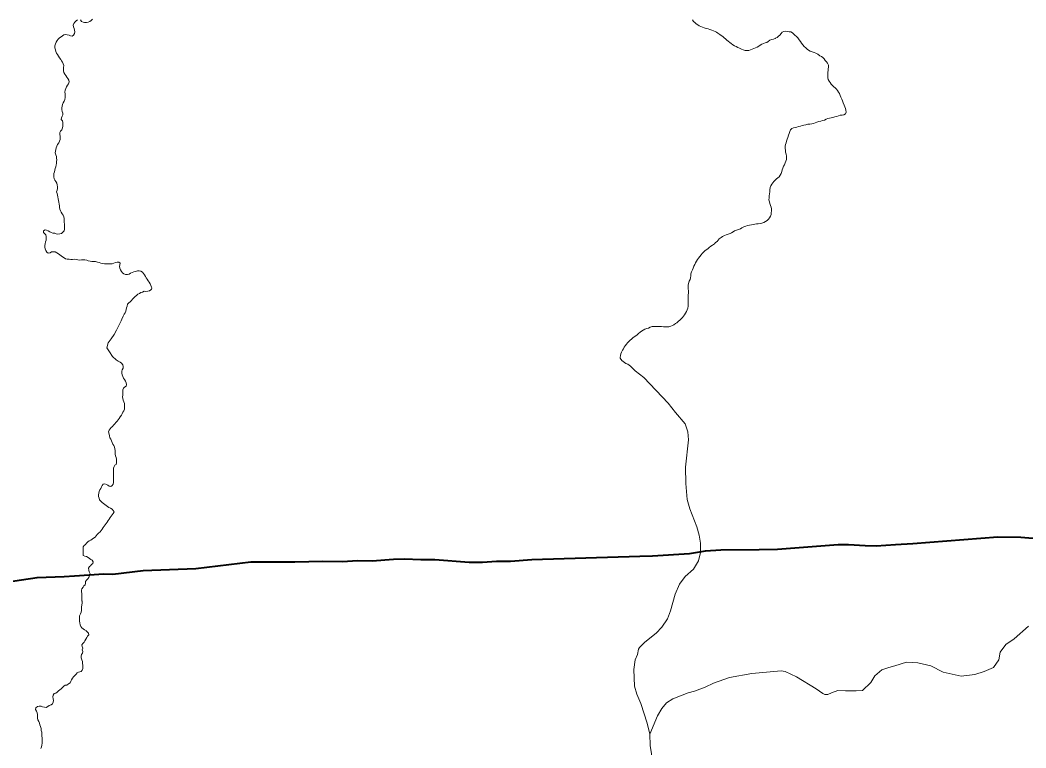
# Model space of a CAD drawing. Extents: x 553962 to 842807, y 8883888 to 9032388.
# Drawn here: x 610402 to 611890, y 8911989 to 8913066 of the extents above; entities that cross this region are included whole.
import ezdxf

# ---------------------------------------------------------------- set-up
doc = ezdxf.new("R2010")
doc.units = 0
doc.header["$LTSCALE"] = 200
doc.layers.add('6', color=7, linetype='Continuous', lineweight=13)

msp = doc.modelspace()

# ---------------------------------------------------------------- linework, layer by layer
at = {"layer": '6'}
for points in [[(610486.6, 8913066.3), (610484.7, 8913064.7), (610482.8, 8913062.8), (610481.3, 8913060.5), (610480.3, 8913058.2), (610480.7, 8913055.6), (610481.7, 8913053.3), (610482.2, 8913050.7), (610482.8, 8913048.2), (610482.2, 8913045.7), (610480.8, 8913043.5), (610478.9, 8913041.8), (610476.4, 8913042.4), (610474.2, 8913043.6), (610471.6, 8913044), (610469.1, 8913044.3), (610466.4, 8913044), (610464.5, 8913042.3), (610462.4, 8913040.8), (610460.3, 8913039.3), (610458.4, 8913037.4), (610456.6, 8913035.5), (610455.2, 8913033.2), (610454.1, 8913030.7), (610453.4, 8913027.8), (610453.2, 8913024.5), (610454.2, 8913022), (610454.9, 8913019.4), (610455.8, 8913017), (610457, 8913014.7), (610458.5, 8913012.5), (610460.3, 8913009.9), (610461.9, 8913007.7), (610463.3, 8913005.6), (610464.7, 8913003.4), (610465.7, 8913001.1), (610466.5, 8912998.6), (610466.2, 8912995.8), (610466, 8912993.3), (610466, 8912990.6), (610466.7, 8912988.2), (610468.1, 8912985.8), (610469.7, 8912983.7), (610471.1, 8912981.4), (610472.7, 8912979.4)], [(610509, 8913066.9), (610506.9, 8913065.2), (610504.8, 8913063.8), (610502.6, 8913062.7), (610500.1, 8913062.3), (610497.2, 8913062.1), (610495, 8913062.6), (610492.6, 8913063.5), (610491.2, 8913065.9)], [(611397, 8913066), (611398.5, 8913063.9), (611400.7, 8913062.2), (611402.5, 8913060.4), (611404.7, 8913058.6), (611406.9, 8913057.2), (611409.4, 8913056.1), (611411.9, 8913055.3), (611414.3, 8913054.5), (611417.4, 8913053.4), (611420, 8913052.7), (611422.7, 8913051.8), (611425.5, 8913050.9), (611428.1, 8913050.1), (611430.4, 8913049), (611432.6, 8913047.7), (611434.7, 8913046.2), (611437.3, 8913044.6), (611439.4, 8913043), (611441.7, 8913041.3), (611443.8, 8913039.7), (611445.7, 8913038.1), (611448, 8913036.2), (611449.9, 8913034.5), (611452.1, 8913032.6), (611454.1, 8913030.9), (611456.5, 8913029.3), (611459.3, 8913027.7), (611461.8, 8913026.6), (611464.3, 8913025.3), (611466.6, 8913024.2), (611469.6, 8913022.7), (611472.2, 8913021.6), (611475.1, 8913021), (611477.7, 8913020.6), (611480.2, 8913020.6), (611482.9, 8913021.6), (611485.4, 8913022.6), (611487.7, 8913023.6), (611490.2, 8913024.5), (611492.8, 8913025.7), (611495.1, 8913027), (611497.1, 8913028.5), (611499.5, 8913029.9), (611502, 8913031.3), (611504.6, 8913032), (611507.2, 8913032.7), (611509.2, 8913034.3), (611511.5, 8913035.9), (611514, 8913036.9), (611516.8, 8913037.4), (611519.3, 8913038.6), (611520, 8913038.8), (611522.3, 8913040.1), (611524.5, 8913041.8), (611526.4, 8913043.5), (611528.1, 8913045.8), (611529.9, 8913047.7), (611532.3, 8913049), (611534.8, 8913049.2)], [(611534.8, 8913049.2), (611537.3, 8913048.8), (611540, 8913048.5), (611542.5, 8913048.3), (611544.8, 8913047.1), (611546.9, 8913045.1), (611548.7, 8913043.4), (611551.1, 8913041.3), (611552.8, 8913039.4), (611555.1, 8913036.4), (611556.8, 8913034.2), (611558.5, 8913031.5), (611560.3, 8913029.1), (611562.5, 8913026.8), (611564.6, 8913024.6), (611566.6, 8913022.8), (611568.8, 8913021.3), (611571.4, 8913019.7), (611574.1, 8913018.7), (611577, 8913017.7), (611579.6, 8913016.7), (611582.4, 8913015.1)], [(611582.4, 8913015.1), (611585.3, 8913013.1), (611587.7, 8913011.9), (611589.8, 8913010.3), (611591.8, 8913008.4), (611593.6, 8913006.2), (611595.2, 8913004.2), (611596.8, 8913001.8), (611598.2, 8912998.9), (611598.5, 8912996.2), (611598, 8912993.7), (611597.6, 8912991.2), (611597.5, 8912988.7), (611597.5, 8912985.6), (611597.4, 8912982.9), (611597.5, 8912980.4), (611598, 8912977.9), (611599.4, 8912975.5), (611600.7, 8912973.4), (611602.5, 8912971), (611604.1, 8912968.9), (611606.2, 8912967.2), (611608.2, 8912965.7), (611610, 8912963.7), (611611.6, 8912961.6), (611613.1, 8912959.3), (611614.4, 8912957.1), (611615.5, 8912954.4), (611616.7, 8912951.6), (611617.8, 8912948.7), (611618.8, 8912946.4), (611620, 8912943.5), (611621.5, 8912939.9), (611622.6, 8912937.4), (611623.5, 8912934.9), (611624.2, 8912932.3), (611624.4, 8912929.4), (611623.5, 8912927), (611621.1, 8912925.6), (611618.3, 8912925.2), (611615.7, 8912924.9), (611613.1, 8912924.1), (611610.4, 8912923.3), (611607.7, 8912922.4), (611604.8, 8912921.8), (611602.4, 8912921.2), (611599.8, 8912920.6), (611597.3, 8912920), (611594.7, 8912919), (611592.2, 8912917.8), (611589.6, 8912917), (611586.9, 8912916.3), (611583.9, 8912915.7), (611581.2, 8912915), (611578.8, 8912914), (611576.2, 8912913), (611573.7, 8912912.3), (611570.8, 8912911.9), (611567.5, 8912911.6), (611564.6, 8912910.8), (611561.9, 8912910.3), (611559.5, 8912909.7), (611556.7, 8912908.9), (611554.1, 8912908.1), (611551.6, 8912907.6)], [(610472.7, 8912979.4), (610474.1, 8912977.1), (610474.3, 8912974.6), (610473.3, 8912971.7), (610472.1, 8912969.3), (610470.7, 8912966.8), (610469.7, 8912964.4), (610468.6, 8912962), (610468.2, 8912959.3), (610468.7, 8912956.7), (610468.7, 8912954.1), (610468.7, 8912951.1), (610468.2, 8912948.2), (610466.8, 8912945.8), (610465.7, 8912943.4), (610464.4, 8912941.1), (610463.9, 8912938.6), (610463.8, 8912936), (610463.7, 8912933.4), (610464, 8912930.7), (610465.1, 8912928.2), (610465.2, 8912925.7), (610463.9, 8912923.4), (610462.9, 8912921.1), (610462.7, 8912918.6), (610464.4, 8912916.8), (610465.1, 8912914.2), (610465.1, 8912911.5), (610465, 8912908.8), (610464.4, 8912906.3), (610463.5, 8912903.5), (610461.8, 8912901.5), (610460.4, 8912899.3), (610460.5, 8912896.7), (610460.9, 8912894.1), (610461.2, 8912891.5), (610461.1, 8912889)], [(611551.6, 8912907.6), (611549.1, 8912906.8), (611546.5, 8912906.4), (611544.1, 8912905.3), (611542.3, 8912903.2), (611541.3, 8912900.8), (611540.1, 8912897.8), (611539.2, 8912895.4), (611538.1, 8912892.1), (611537, 8912889.5), (611536.2, 8912886.6), (611535.8, 8912884), (611534.9, 8912881.6), (611534.4, 8912879.1), (611534.4, 8912875.9), (611534.5, 8912873.1), (611534.8, 8912870.2), (611535.5, 8912867.5), (611535.9, 8912864.7), (611536.2, 8912862.1), (611536.2, 8912859.5), (611535.4, 8912856.9), (611534.4, 8912854.6), (611533.1, 8912851.8), (611531.8, 8912849.5), (611530.6, 8912846.9), (611529.7, 8912844.3), (611529.1, 8912841.9), (611528.2, 8912839), (611526.9, 8912836.3), (611525.5, 8912834.1), (611523.2, 8912832.4), (611521.2, 8912830.7), (611519.2, 8912829.2), (611517.3, 8912827.2), (611515.8, 8912825.1), (611514.4, 8912823)], [(610461.1, 8912889), (610460.2, 8912886.6), (610459, 8912884.1), (610457.3, 8912881.8), (610456.1, 8912879.3), (610455.2, 8912876.8), (610454.5, 8912874.4), (610454.1, 8912871.8), (610453.8, 8912869.2), (610454.6, 8912866.6), (610455.5, 8912864), (610455.9, 8912861.6), (610456.1, 8912859), (610455.8, 8912856.5), (610455.5, 8912853.8), (610455.1, 8912851.4), (610454.6, 8912848.8), (610453.9, 8912846.3), (610453.4, 8912843.8), (610452.7, 8912841.3), (610451.9, 8912838.9), (610451.8, 8912836.3), (610451.7, 8912833.7), (610452, 8912831.1), (610453.3, 8912828.9), (610454.9, 8912826.9), (610456.1, 8912824.6), (610456.9, 8912821.9), (610457.3, 8912819.3), (610457.4, 8912816.7), (610456.8, 8912814.2), (610455.9, 8912811.8), (610456.5, 8912809.3), (610457, 8912806.7), (610457.5, 8912804.1), (610458.1, 8912801.3), (610458.6, 8912798.8), (610459, 8912796.3), (610459.4, 8912793.5), (610459.9, 8912791.1), (610460.2, 8912788.5), (610460.6, 8912785.9), (610461.6, 8912783.6), (610462.8, 8912781.4), (610464.2, 8912779.2), (610465.8, 8912777.2), (610466.5, 8912774.8), (610466.8, 8912772.2), (610467, 8912769.3), (610467.2, 8912766.7), (610467.5, 8912764), (610467.6, 8912761.4), (610467.6, 8912758.8), (610467.5, 8912756.3), (610467.1, 8912753.9), (610465.3, 8912752), (610462.9, 8912750.2), (610460.6, 8912749.4), (610457.8, 8912749.3), (610455.3, 8912749.6), (610453, 8912750.6), (610450.4, 8912750.4), (610447.8, 8912751.3), (610445.6, 8912752.5), (610443.4, 8912753.9)], [(611514.4, 8912823), (611513.2, 8912820.6), (611512.1, 8912818.1), (611511.7, 8912814.8), (611511.3, 8912811.7), (611510.9, 8912808.6), (611510.4, 8912805.7), (611510.3, 8912802.6), (611510.2, 8912799.7), (611510.8, 8912797.1), (611511.6, 8912794.2), (611512.6, 8912791.5), (611513.5, 8912789), (611513.7, 8912786.4), (611513.7, 8912783.8), (611513.6, 8912780.8), (611513.3, 8912778.2), (611512.4, 8912775.8), (611511, 8912773.3), (611509.5, 8912771.1), (611507.4, 8912769.1), (611505.2, 8912767.7), (611502.7, 8912766.2), (611499.8, 8912765.3), (611497, 8912764.9), (611494.4, 8912764.6), (611491.8, 8912764.3), (611489.3, 8912763.8), (611486.7, 8912763.4), (611484.2, 8912763), (611481.5, 8912762.6), (611478.4, 8912761.8), (611475.9, 8912760.8), (611473.2, 8912759.7), (611470.2, 8912758.4), (611467.9, 8912757.2), (611465.2, 8912756), (611462.3, 8912755), (611459.4, 8912753.8), (611457.2, 8912752.4), (611454.9, 8912751), (611452.6, 8912750.1), (611449.9, 8912749.3), (611446.9, 8912748.2), (611444.4, 8912747), (611441.5, 8912745.6), (611439.2, 8912744.3), (611436.5, 8912742.4), (611434.8, 8912740.4), (611433.3, 8912738.3), (611431.3, 8912736.6), (611429.4, 8912734.9), (611426.6, 8912732.7), (611424.2, 8912731.1), (611421.6, 8912729.2), (611419.5, 8912727.6), (611417.4, 8912726.1), (611415.1, 8912724.3), (611413.2, 8912722.5), (611411.4, 8912720.7), (611409.7, 8912718.6), (611407.8, 8912716.1), (611406, 8912713.8), (611404.5, 8912711.6), (611403.1, 8912709)], [(610443.4, 8912753.9), (610441.1, 8912755), (610438.7, 8912755.7), (610436.6, 8912754.2), (610436.6, 8912751.7), (610438.3, 8912749.8), (610440, 8912747.9), (610440.5, 8912745.4), (610440.4, 8912742.7), (610440.2, 8912740), (610439.6, 8912737.5), (610438.9, 8912734.9), (610438.6, 8912732.3), (610438.6, 8912729.7), (610438.8, 8912727.2), (610439.8, 8912724.8), (610441.4, 8912722.4), (610443.5, 8912721), (610446.1, 8912721.6), (610448.4, 8912722.8), (610451.3, 8912723.1), (610453.8, 8912722.7), (610456.3, 8912721.6), (610458.5, 8912720.2), (610460.6, 8912718.7), (610462.7, 8912717), (610464.8, 8912715.6), (610466.8, 8912713.9), (610469.1, 8912712.5), (610471.6, 8912711.9), (610474.2, 8912711.9), (610476.9, 8912711.8), (610479.6, 8912711.8), (610482.2, 8912712.1), (610484.9, 8912711.5), (610487.4, 8912711), (610489.9, 8912710.8)], [(610489.9, 8912710.8), (610492.5, 8912710.9), (610495.2, 8912711.1), (610497.8, 8912711.1), (610500.5, 8912710.7), (610502.8, 8912709.7), (610505.4, 8912709.1), (610508.1, 8912708.8), (610510.9, 8912708.7), (610513.6, 8912708.4), (610516.3, 8912707.8), (610518.8, 8912707.1), (610521.4, 8912706.4), (610523.9, 8912705.7), (610526.8, 8912705.4), (610529.8, 8912705.3), (610532.6, 8912705.2), (610535.2, 8912705.2), (610537.9, 8912705.4), (610540.4, 8912706.1), (610543.1, 8912707.2), (610545.6, 8912707.8), (610548.1, 8912707.8), (610550.1, 8912706.2), (610549.6, 8912703.7), (610548.7, 8912701.3), (610549.3, 8912698.8), (610550.4, 8912696.3), (610551.8, 8912694), (610553.3, 8912691.8), (610555.4, 8912690.4), (610558, 8912689.6), (610560.6, 8912689.5), (610563.1, 8912690), (610565.4, 8912691.3), (610567.7, 8912692.3), (610570.3, 8912693.2), (610572.8, 8912693.9), (610575.6, 8912694.6), (610578.2, 8912694.7), (610580.7, 8912694.3), (610583, 8912692.9), (610584.6, 8912691), (610586, 8912688.9), (610587.2, 8912686.6), (610588.6, 8912684.5), (610589.9, 8912682.3), (610591.3, 8912680.1), (610593, 8912678.1), (610594.4, 8912675.4), (610596.4, 8912670.8)], [(611403.1, 8912709), (611401.6, 8912706.8), (611400.3, 8912704.3), (611399.2, 8912701.8), (611398, 8912698.8), (611396.9, 8912696.2), (611395.6, 8912693.2), (611394.7, 8912690.2), (611394.6, 8912687.5), (611394.3, 8912684.4), (611393.4, 8912682), (611392.1, 8912679.5), (611390.9, 8912676.1), (611390.4, 8912673.4), (611390.4, 8912670.8), (611390.6, 8912668.1), (611390.9, 8912665.3), (611390.9, 8912662), (611390.8, 8912659.3), (611390.8, 8912656.5), (611390.8, 8912653.8), (611390.7, 8912651.2), (611390.7, 8912648.4), (611390.7, 8912645.5), (611390.6, 8912642.6), (611390.1, 8912639.8), (611389.2, 8912637.2), (611387.9, 8912634.5), (611386.7, 8912632.2), (611385.1, 8912629.7), (611383.5, 8912627.6), (611382, 8912625.6), (611380.2, 8912623.8), (611378.3, 8912621.9), (611376.3, 8912620.2), (611374.2, 8912618.5), (611373.7, 8912618.1)], [(610596.4, 8912670.8), (610596.7, 8912669.8), (610596.7, 8912669.2), (610596.2, 8912667.9), (610595.2, 8912666.8), (610593.2, 8912665.4), (610590.7, 8912664.7), (610588, 8912664.5), (610585.4, 8912664.6), (610583.1, 8912663.3), (610580.5, 8912662.8), (610578.3, 8912661.4), (610576.1, 8912660.1), (610573.9, 8912658.5), (610571.9, 8912656.7), (610570, 8912654.9), (610568.2, 8912652.8), (610566.5, 8912650.8), (610564.6, 8912648.9), (610562.6, 8912647.3), (610560.9, 8912645.4), (610560.2, 8912642.6), (610559.3, 8912640.2), (610558.6, 8912637.8), (610558.2, 8912635.1), (610557.1, 8912632.7), (610555.7, 8912630.5), (610554.6, 8912628), (610552.4, 8912623.1)], [(610552.4, 8912623.1), (610551.4, 8912620.9), (610547.8, 8912614.2), (610544.7, 8912607.2), (610541.2, 8912600.6), (610536.7, 8912594.4), (610532, 8912588.5), (610530, 8912581.1), (610534.2, 8912574.9), (610538.4, 8912568.3), (610544.2, 8912563.2), (610547.2, 8912561.2), (610549.8, 8912559.8), (610551.9, 8912558.4), (610554, 8912555.9), (610554.6, 8912553.2), (610554.3, 8912550.7), (610553.1, 8912548.5), (610552.2, 8912546.2), (610552.2, 8912543.7), (610552.8, 8912541.2), (610554, 8912538.7), (610555.1, 8912536.3), (610556.5, 8912534), (610558, 8912531.5), (610559, 8912529.1), (610559.4, 8912526.5), (610558.6, 8912524.2), (610556.5, 8912522.9), (610554.7, 8912521.2), (610554.1, 8912518.8), (610554.1, 8912516.3), (610554, 8912513.7), (610553.7, 8912510.7), (610553.5, 8912508.2), (610553.9, 8912505.8), (610554.4, 8912503.4), (610555.2, 8912501), (610556.1, 8912498.6), (610556.2, 8912496), (610556.2, 8912493), (610556.2, 8912490.2), (610555.4, 8912487.9), (610554.1, 8912485.7), (610553, 8912483.5), (610551.7, 8912481.1), (610550.1, 8912478.7), (610548.5, 8912476.6), (610546.9, 8912474.3), (610545.4, 8912472.3), (610543.7, 8912470.3), (610541.9, 8912468.3), (610540.2, 8912466.5), (610538.6, 8912464.7), (610536.7, 8912463.1), (610535.1, 8912461.3), (610533.5, 8912459.2), (610532.9, 8912456.7), (610533.5, 8912453.2), (610533.9, 8912450.9), (610534.8, 8912447.9), (610536, 8912445.6), (610537, 8912443.2), (610537.9, 8912440.8), (610539.3, 8912438.6), (610540.5, 8912436.4), (610541.5, 8912433.9), (610542.2, 8912431.5), (610542.3, 8912428.9), (610542.4, 8912426.3), (610542.7, 8912423.8), (610543.2, 8912421.1), (610544.1, 8912418.9), (610544.7, 8912416.2), (610544.7, 8912413.5), (610544.7, 8912410.9), (610544.2, 8912408.5), (610541.9, 8912407.6), (610540.8, 8912405.4), (610540.2, 8912403.1), (610540.1, 8912402.5), (610540.1, 8912399.6), (610540.1, 8912396.7), (610540.1, 8912394.3), (610540, 8912391.8), (610540, 8912389.2), (610540, 8912386.7), (610539.9, 8912384.2), (610539.9, 8912381.8), (610539.5, 8912379.3), (610538, 8912377.3), (610536.1, 8912375.7), (610533.5, 8912376.1), (610531.9, 8912377.9), (610529.6, 8912379), (610527.3, 8912379.6), (610524.9, 8912379.3), (610523.4, 8912377.3), (610522.3, 8912375.1), (610521.2, 8912372.9), (610519.7, 8912370.7)], [(611373.7, 8912618.1), (611371.9, 8912616.7), (611369.6, 8912615.1), (611367.3, 8912613.8), (611364.8, 8912612.9), (611362.1, 8912612.1), (611359.3, 8912612.2), (611356.5, 8912612.2), (611353.9, 8912612.2), (611351.2, 8912612.3), (611348.3, 8912612.3), (611345.3, 8912612.3), (611342.6, 8912612.4), (611340.1, 8912612.4), (611337.2, 8912612.4), (611334.3, 8912611.5), (611331.7, 8912610.2), (611329.2, 8912609.5), (611326.3, 8912608.5), (611324.2, 8912607.2), (611321.6, 8912605.7), (611319.4, 8912603.9), (611317.2, 8912602.1), (611315, 8912600.3), (611312.9, 8912598.8), (611310.8, 8912597.2), (611308.7, 8912595.7), (611306.6, 8912593.9), (611304.6, 8912592.3), (611302.8, 8912590.3), (611301, 8912588.3), (611299.3, 8912586.4), (611297.5, 8912584.1), (611296.1, 8912581.7), (611294.7, 8912579.5), (611293.2, 8912577.3), (611291.7, 8912574.7), (611290.9, 8912572.3), (611290.4, 8912569.7), (611290.2, 8912566.5), (611290.2, 8912565.6)], [(611290.2, 8912565.6), (611292.4, 8912562.4), (611298.3, 8912557.6), (611301.3, 8912556.6), (611305.3, 8912553.9), (611312.1, 8912547.1), (611324.9, 8912537), (611361.2, 8912499.1), (611371.9, 8912485.1), (611386, 8912468.5), (611390, 8912456.9), (611391.3, 8912445), (611386.8, 8912404.3), (611387.2, 8912380.4), (611389.2, 8912356.6), (611393.3, 8912343), (611403.5, 8912315.9), (611406.7, 8912303.9), (611408.7, 8912292), (611408.7, 8912278.4), (611406.1, 8912265.7), (611398.6, 8912253.7), (611386.1, 8912242.6), (611377.6, 8912231.2), (611371.5, 8912216.5), (611364.5, 8912191.8), (611360.2, 8912179.9), (611351.8, 8912167.9), (611343.1, 8912158.7), (611326.5, 8912145.7), (611318.7, 8912137.6), (611317.3, 8912135), (611315.6, 8912127.5), (611312.1, 8912119.3), (611310.2, 8912105)], [(610519.7, 8912370.7), (610518.7, 8912368.5), (610518.2, 8912366.1), (610518.1, 8912363.4), (610518.1, 8912360.8), (610518.8, 8912358.4), (610519.4, 8912355.9), (610521.2, 8912353.9), (610523.2, 8912352.3), (610525.1, 8912350.6), (610527.1, 8912349.1), (610529.1, 8912347.7), (610531.2, 8912346.4), (610533.3, 8912344.8), (610535.7, 8912343.6), (610537.9, 8912342.2), (610539.6, 8912340.4), (610541, 8912338.4), (610539.6, 8912336), (610538, 8912333.9), (610536.4, 8912332.1), (610535, 8912329.9), (610533.8, 8912327.7), (610532.3, 8912325.6), (610530.8, 8912323.2), (610529.4, 8912321.2), (610527.7, 8912319.3), (610526.2, 8912317.1), (610524.9, 8912315), (610523.4, 8912312.7), (610521.8, 8912310.6), (610520.1, 8912308.6), (610518, 8912306.7), (610516.1, 8912304.6), (610514.5, 8912302.8), (610512.7, 8912300.9), (610510.5, 8912299.3), (610508.3, 8912297.9), (610506.3, 8912296.6), (610504.2, 8912295.2), (610502.1, 8912293.9), (610500.2, 8912292.1), (610498.5, 8912290.2), (610496.6, 8912288.7), (610495.3, 8912286.6), (610495.2, 8912284.2), (610495.2, 8912281.6), (610495.2, 8912278.9), (610495.1, 8912276.2), (610495.3, 8912273.8), (610497.6, 8912272.7), (610500.1, 8912272.1), (610502.5, 8912270.9), (610504.5, 8912269.4), (610506.7, 8912267.9), (610508.7, 8912266.7), (610509.8, 8912264.5), (610509.3, 8912262.1), (610507.4, 8912260.2), (610505.8, 8912258.6), (610504.5, 8912257.3), (610503.3, 8912254.8), (610503.5, 8912252.1), (610504.2, 8912249.7), (610505.5, 8912246.7)], [(610505.5, 8912246.7), (610503.5, 8912241.1), (610501.9, 8912239.1), (610500.1, 8912237.3), (610498.8, 8912235.2), (610498.4, 8912232.7), (610498.2, 8912230.3), (610496.2, 8912228.8), (610495, 8912226.7), (610493.4, 8912224.6), (610492.6, 8912222.3), (610492.7, 8912219.8), (610493, 8912217.4), (610493, 8912214.6), (610493.3, 8912212.2), (610493.3, 8912209.2), (610493.4, 8912206.8), (610493.6, 8912206.4), (610493.6, 8912203.6), (610493, 8912200.5), (610492.9, 8912197.8), (610492.8, 8912195), (610492.8, 8912192.5), (610492.2, 8912190), (610491.2, 8912187.4), (610489.9, 8912184.6), (610489.9, 8912182), (610489.8, 8912179.4), (610489.8, 8912176.5), (610490, 8912173.9), (610490.5, 8912171.4), (610491.5, 8912168.9), (610493, 8912166.6), (610495.1, 8912165.4), (610497.3, 8912163.9), (610499.5, 8912162.7), (610499.8, 8912162.4)], [(610499.8, 8912162.4), (610501.3, 8912160.7), (610503, 8912158.8), (610503.5, 8912156.3), (610501.6, 8912154.4), (610500.4, 8912152.2), (610499, 8912150), (610497.5, 8912147.7), (610496.4, 8912145.4), (610494.6, 8912143.7), (610493.1, 8912141.6), (610493.6, 8912139.1), (610494.7, 8912136.7), (610493.6, 8912134.1), (610494.6, 8912131.7), (610494, 8912129.1), (610492.5, 8912127.1), (610492, 8912124.7), (610492.1, 8912122.4), (610493.4, 8912119.3), (610494.1, 8912116.8), (610494.3, 8912114.1), (610494.7, 8912111.5), (610494.8, 8912108.9), (610494.5, 8912106.4), (610493.5, 8912104), (610492, 8912101.9), (610490.2, 8912101.8), (610488.2, 8912101), (610486.2, 8912100.2), (610484.6, 8912098), (610482.7, 8912096.1), (610480.7, 8912094.3), (610479.3, 8912092.2), (610478.1, 8912089.9), (610477, 8912087.6), (610475.9, 8912085.2), (610473.5, 8912083.9), (610471.1, 8912082), (610468.6, 8912081.7), (610466.4, 8912080.4), (610464.5, 8912078.3), (610462.6, 8912076.7), (610460.5, 8912075.1), (610458.6, 8912073.3), (610456.6, 8912071.8), (610454.5, 8912070.2), (610452, 8912069.5), (610450.7, 8912067.2), (610450.2, 8912064.6), (610450.7, 8912061.9), (610451.3, 8912059.4), (610450.9, 8912056.9), (610449.6, 8912054.2), (610447.6, 8912052.6), (610445, 8912051.7), (610442.8, 8912050.2), (610440.6, 8912048.9), (610437.9, 8912049.2), (610435.2, 8912049.8), (610432.8, 8912050.7), (610430.2, 8912050.7), (610427.5, 8912050.5), (610424.9, 8912048.6), (610424.8, 8912045.7)], [(611894.1, 8912169.3), (611873.3, 8912150.5), (611860.8, 8912142.2)], [(611860.8, 8912142.2), (611860.8, 8912142.2), (611852.4, 8912130.6), (611850.2, 8912119.3), (611842.5, 8912108), (611828.6, 8912102), (611814.7, 8912097.6), (611794.8, 8912095), (611768, 8912101.1), (611749.8, 8912110.6), (611730.3, 8912115), (611713.8, 8912115.8), (611696.5, 8912110.6), (611687.8, 8912108), (611677, 8912104.6), (611667, 8912095.5), (611661, 8912085.9), (611648.4, 8912074.2), (611639.3, 8912073.4), (611623.7, 8912073.4), (611612, 8912073.8), (611602.6, 8912070.7), (611597.1, 8912068.2), (611592.8, 8912068.2), (611589.7, 8912069.6), (611580.1, 8912076.4), (611551.1, 8912094.4), (611534.3, 8912102.2), (611528.4, 8912103.2), (611485, 8912099.4), (611451.7, 8912093.5), (611428, 8912084.7), (611415.6, 8912079), (611399.9, 8912073.1), (611390.8, 8912070.6), (611367.9, 8912061.9), (611358.4, 8912055.9), (611351.5, 8912047.5), (611345.1, 8912036.7), (611334, 8912009.2), (611334.2, 8911992.8), (611338.5, 8911967.8)], [(611310.2, 8912105), (611311.4, 8912080.3), (611314.6, 8912068.4), (611320.3, 8912054.6), (611330, 8912025.5), (611334, 8912009.2)], [(610424.8, 8912045.7), (610426.1, 8912043.4), (610427, 8912041), (610427.6, 8912038.5), (610427.5, 8912035.9), (610427.8, 8912033.2), (610428.3, 8912030.7), (610429.3, 8912028), (610430.3, 8912025.6), (610431.2, 8912023.1), (610432.1, 8912020.7), (610433.2, 8912017.7), (610433.2, 8912015), (610433.8, 8912012.3), (610433.9, 8912009), (610434, 8912006.4), (610434.4, 8912003.8), (610434.6, 8912001.3), (610434.6, 8911998.4), (610434.6, 8911995.9), (610434.1, 8911993.2), (610433.3, 8911990.7), (610432.7, 8911988.2)]]:
    msp.add_lwpolyline(points, dxfattribs=at)
at = {"layer": '6', "lineweight": 40}
for points in [[(611495.6, 8912282.8), (611522.6, 8912283.1), (611612.8, 8912289.8), (611627.7, 8912289.9), (611652.6, 8912288.3), (611668.8, 8912288.2), (611697.4, 8912289.8), (611723, 8912291.6), (611849.1, 8912301.5)], [(611849.1, 8912301.5), (611883.1, 8912301.1), (611912.9, 8912298.6)], [(611319, 8912272.7), (611337.8, 8912273.2), (611392.4, 8912276.9), (611416.3, 8912280.4), (611438.8, 8912282.1), (611495.6, 8912282.8)], [(610466.9, 8912242.9), (610482.4, 8912243.5), (610525.8, 8912246.8), (610539.3, 8912246.3), (610584, 8912251.7), (610662.1, 8912254.7), (610743.1, 8912264.2), (610786.1, 8912264.2)], [(610786.1, 8912264.2), (610808.2, 8912264.2), (610849.7, 8912265.4), (610879.2, 8912265), (610901.3, 8912266.3), (610922.7, 8912266), (610954.4, 8912268.5), (610970.6, 8912268.9), (610994.9, 8912267.6), (611015.5, 8912267.9), (611066.4, 8912263.8), (611086.2, 8912263.8), (611106.9, 8912265.3), (611127.5, 8912265.4), (611159.2, 8912268), (611319, 8912272.7)], [(610285.8, 8912217.9), (610316.6, 8912223.6), (610352, 8912229.1), (610370.3, 8912232.9), (610427.3, 8912241.3), (610466.9, 8912242.9)]]:
    msp.add_lwpolyline(points, dxfattribs=at)

doc.saveas('drawing.dxf')
